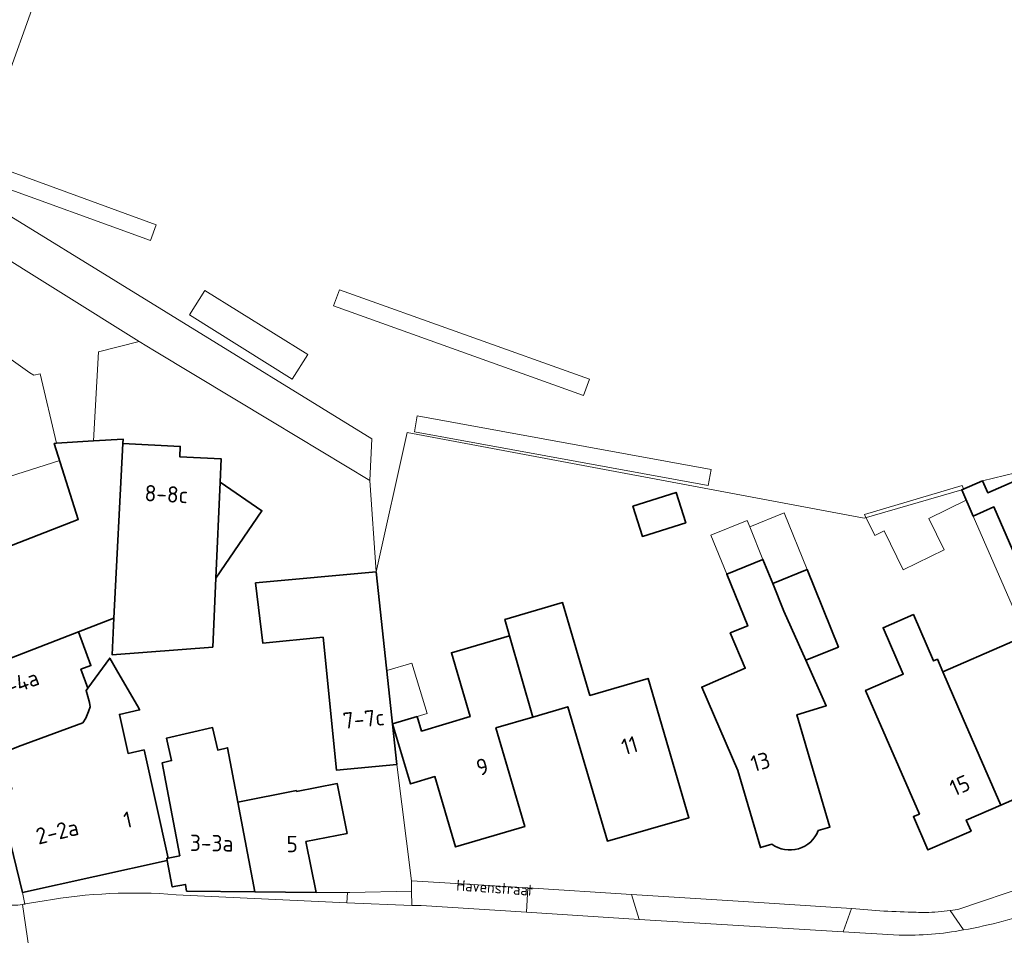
# Model space of a CAD drawing. Header units: metres. Extents: x 149984 to 156489, y 469398 to 478068.
# Tile 783 of 854: x 154388 to 154470, y 474107 to 474182. Entities that reach past the tile are written whole.
import ezdxf
from ezdxf.enums import TextEntityAlignment as Align

# ---------------------------------------------------------------- set-up
doc = ezdxf.new("R2010")
doc.units = ezdxf.units.M
doc.header["$LTSCALE"] = 0.75
for name, color, linetype, lineweight in [('B-WE-OG-BEBOUWING-GV', 6, 'Continuous', 35), ('B-WE-OG-BEBOUWING-T18', 1, 'Continuous', 18), ('B-WE-OG-BEBOUWING_LUIFEL-GV', 6, 'Continuous', 18), ('B-WE-OG-BEBOUWING_OVERBOUWING-GV', 6, 'Continuous', 18), ('B-WE-OG-TERREIN_ERF-GV', 252, 'Continuous', 18), ('B-WE-OG-TOPOGRAFIE-T18', 7, 'Continuous', 18), ('B-WE-VH-OPENVERHARDING_BETONSTRAATSTEEN-GV', 252, 'Continuous', 18), ('B-WE-VH-OPENVERHARDING_STRAATBAKSTEEN-GV', 252, 'Continuous', 18), ('B-WE-VH-OPENVERHARDING_TEGEL-GV', 252, 'Continuous', 18)]:
    doc.layers.add(name, color=color, linetype=linetype, lineweight=lineweight)
doc.styles.add('NLCS-ISO-M500-T18', font='NLCS-ISO.ttf', dxfattribs={"height": 0.9})
doc.styles.add('NLCS-ISO-M750-T18', font='NLCS-ISO.ttf', dxfattribs={"height": 1.35})

msp = doc.modelspace()

# ---------------------------------------------------------------- linework, layer by layer
at = {"layer": 'B-WE-OG-BEBOUWING-GV', "flags": 128}
for points in [[(154380.609, 474135.953), (154383.706, 474127.939), (154393.336, 474131.659), (154396.263, 474132.789), (154397.01, 474147.253), (154397.028, 474147.61), (154394.575, 474147.455), (154391.521, 474147.262), (154391.333, 474147.249), (154393.323, 474140.961), (154387.302, 474138.621), (154385.247, 474145.793), (154378.332, 474143.75)], [(154396.263, 474132.789), (154396.131, 474129.764), (154404.443, 474130.408), (154404.697, 474136.106), (154405.051, 474144.04), (154405.137, 474145.974), (154401.72, 474146.127), (154401.759, 474147.008), (154397.01, 474147.253)], [(154468.104, 474144.161), (154466.392, 474143.415), (154467.336, 474141.246), (154469.048, 474141.992), (154472.469, 474134.139), (154476.247, 474135.784), (154474.279, 474140.303), (154472.358, 474144.712), (154472.311, 474144.821), (154468.533, 474143.175)], [(154404.697, 474136.106), (154408.504, 474141.683), (154405.051, 474144.04)], [(154439.192, 474142.073), (154439.984, 474139.563), (154443.557, 474140.69), (154442.765, 474143.2)], [(154417.966, 474136.634), (154407.988, 474135.712), (154408.584, 474130.727), (154413.569, 474131.226), (154414.672, 474120.231), (154419.652, 474120.704)], [(154451.683, 474133.375), (154453.496, 474129.319), (154456.191, 474130.41), (154453.599, 474136.81), (154450.758, 474135.659)], [(154428.995, 474131.348), (154430.926, 474124.623), (154433.805, 474125.467), (154437.077, 474114.369), (154443.827, 474116.293), (154440.449, 474127.817), (154435.632, 474126.406), (154433.38, 474134.092), (154428.601, 474132.691)], [(154469.613, 474117.346), (154466.508, 474124.485), (154464.826, 474128.355), (154464.369, 474129.406), (154464.052, 474129.268), (154462.385, 474133.099), (154459.886, 474132.012), (154461.553, 474128.181), (154458.437, 474126.826), (154462.884, 474116.601), (154462.389, 474116.386), (154463.585, 474113.635), (154467.162, 474115.19), (154466.763, 474116.107)], [(154466.508, 474124.485), (154469.613, 474117.346), (154479.848, 474121.798), (154475.125, 474132.874), (154470.143, 474130.688), (154464.826, 474128.355)], [(154394.176, 474125.074), (154394.305, 474125.48), (154394.256, 474125.836), (154393.969, 474126.807), (154394.115, 474127.009), (154393.534, 474128.572), (154394.369, 474128.884), (154393.336, 474131.659), (154383.706, 474127.939), (154385.651, 474122.908), (154385.681, 474122.831), (154386.265, 474121.318), (154386.293, 474121.329), (154387.077, 474121.651), (154388.384, 474122.187), (154393.687, 474124.137), (154393.944, 474124.542)], [(154430.926, 474124.623), (154428.995, 474131.348), (154424.178, 474129.936), (154425.725, 474124.658), (154421.71, 474123.461), (154421.35, 474124.667), (154419.316, 474124.061), (154420.796, 474119.096), (154422.814, 474119.697), (154424.52, 474113.88), (154430.25, 474115.56), (154427.856, 474123.723)], [(154394.305, 474125.48), (154394.176, 474125.074), (154393.944, 474124.542), (154393.687, 474124.137), (154388.384, 474122.187), (154387.077, 474121.651), (154387.811, 474118.651), (154386.998, 474118.452), (154386.668, 474118.371), (154388.692, 474110.116), (154400.679, 474112.763), (154400.645, 474112.944), (154400.743, 474112.962), (154400.743, 474112.964), (154398.757, 474121.906), (154397.439, 474121.614), (154396.723, 474124.844), (154398.393, 474125.214), (154398.319, 474125.343), (154396.492, 474128.533), (154395.919, 474129.504), (154394.115, 474127.009), (154393.969, 474126.807), (154394.256, 474125.836)], [(154401.707, 474113.146), (154400.743, 474112.962), (154400.645, 474112.944), (154400.679, 474112.763), (154401.096, 474110.575), (154402.176, 474110.781), (154402.281, 474110.231), (154407.909, 474110.168), (154406.514, 474117.593), (154405.671, 474122.084), (154404.852, 474121.897), (154404.429, 474123.75), (154400.617, 474122.88), (154401.04, 474121.027), (154400.26, 474120.849)], [(154407.909, 474110.168), (154412.99, 474110.112), (154412.99, 474110.115), (154412.152, 474114.329), (154415.547, 474114.995), (154414.738, 474119.126), (154411.372, 474118.466), (154411.362, 474118.543), (154406.514, 474117.593)]]:
    msp.add_lwpolyline(points, close=True, dxfattribs=at)
for points in [[(154454.515, 474115.234), (154455.49, 474115.52), (154452.76, 474124.815), (154455.176, 474125.562), (154453.496, 474129.319), (154451.683, 474133.375), (154450.758, 474135.659), (154449.946, 474137.663), (154446.948, 474136.449), (154448.685, 474132.161), (154447.243, 474131.577), (154448.478, 474128.651), (154444.878, 474127.096), (154447.862, 474120.19)], [(154447.862, 474120.19), (154449.73, 474113.83), (154450.682, 474114.109)]]:
    msp.add_lwpolyline(points, dxfattribs=at)
at = {"layer": 'B-WE-OG-BEBOUWING-GV'}
msp.add_lwpolyline([(154450.682, 474114.109, 0.493346), (154454.515, 474115.234)], format="xyb", dxfattribs=at)
at = {"layer": 'B-WE-OG-BEBOUWING_LUIFEL-GV', "flags": 128}
for points in [[(154385.78, 474143.933), (154387.302, 474138.621), (154393.323, 474140.961), (154391.781, 474145.832)], [(154466.392, 474143.415), (154466.543, 474143.481), (154466.422, 474143.76), (154458.347, 474141.385), (154459.197, 474139.646), (154459.969, 474140.024), (154461.545, 474136.801), (154464.933, 474138.458), (154463.664, 474141.052), (154466.761, 474142.567)], [(154472.469, 474134.139), (154469.048, 474141.992), (154467.336, 474141.246), (154470.757, 474133.393)], [(154450.758, 474135.659), (154453.599, 474136.81), (154451.701, 474141.501), (154448.858, 474140.351), (154449.946, 474137.663)], [(154446.948, 474136.449), (154449.946, 474137.663), (154448.858, 474140.351), (154448.643, 474140.883), (154445.645, 474139.669)], [(154418.831, 474128.465), (154419.297, 474124.055), (154421.35, 474124.667), (154422.165, 474124.91), (154420.92, 474129.088)]]:
    msp.add_lwpolyline(points, close=True, dxfattribs=at)
at = {"layer": 'B-WE-OG-BEBOUWING_OVERBOUWING-GV', "flags": 128}
for points in [[(154385.904, 474168.892), (154399.295, 474164.026), (154399.768, 474165.327), (154386.377, 474170.193)], [(154402.51, 474157.869), (154411.019, 474152.559), (154412.291, 474154.596), (154403.782, 474159.907)], [(154414.44, 474158.618), (154435.116, 474151.207), (154435.597, 474152.55), (154414.921, 474159.962)], [(154421.361, 474149.543), (154421.115, 474148.198), (154445.404, 474143.76), (154445.65, 474145.106)]]:
    msp.add_lwpolyline(points, close=True, dxfattribs=at)
at = {"layer": 'B-WE-OG-TERREIN_ERF-GV', "flags": 128}
for points in [[(154386.629, 474207.841), (154391.443, 474206.085), (154388.728, 474198.31), (154393.916, 474196.478), (154394.2, 474196.378), (154393.5, 474194.417), (154387.464, 474177.499)], [(154383.56, 474168.57), (154417.59, 474147.62), (154417.422, 474144.193), (154417.966, 474136.634), (154420.528, 474148.16), (154458.309, 474141.068), (154466.392, 474143.415), (154468.104, 474144.161), (154472.647, 474145.246), (154473.629, 474147.061), (154478.218, 474155.547), (154482.976, 474164.343), (154483.525, 474164.046), (154498.294, 474192.162)], [(154472.469, 474134.139), (154469.048, 474141.992), (154467.336, 474141.246), (154466.392, 474143.415), (154458.309, 474141.068), (154420.528, 474148.16), (154417.966, 474136.634), (154419.652, 474120.704), (154420.87, 474111.09), (154430.496, 474110.506), (154439.072, 474109.953)], [(154450.682, 474114.109), (154449.73, 474113.83), (154447.862, 474120.19), (154444.878, 474127.096), (154448.478, 474128.651), (154447.243, 474131.577), (154448.685, 474132.161), (154446.948, 474136.449), (154449.946, 474137.663), (154450.758, 474135.659), (154453.599, 474136.81), (154456.191, 474130.41), (154453.496, 474129.319), (154455.176, 474125.562), (154452.76, 474124.815), (154455.49, 474115.52), (154454.515, 474115.234)], [(154465.434, 474108.62), (154466.054, 474108.718), (154472.104, 474110.745), (154472.421, 474110.759), (154477.922, 474112.894), (154482.533, 474114.862)], [(154439.072, 474109.953), (154448.336, 474109.356), (154457.283, 474108.8)]]:
    msp.add_lwpolyline(points, dxfattribs=at)
for points in [[(154378.897, 474167.837), (154377.471, 474168.727), (154374.427, 474164.804), (154377.398, 474162.055), (154379.482, 474160.098), (154389.324, 474153.082), (154389.64, 474152.88), (154390.18, 474153), (154391.521, 474147.262), (154394.575, 474147.455), (154394.981, 474154.812), (154398.36, 474155.686)], [(154371.365, 474160.857), (154372.68, 474158.924), (154379.07, 474149.53), (154377.006, 474148.354), (154378.332, 474143.75), (154385.247, 474145.793), (154387.302, 474138.621), (154393.323, 474140.961), (154391.333, 474147.249), (154391.521, 474147.262), (154390.18, 474153), (154389.64, 474152.88), (154389.324, 474153.082), (154379.482, 474160.098), (154377.398, 474162.055), (154374.427, 474164.804)], [(154419.652, 474120.704), (154414.672, 474120.231), (154413.569, 474131.226), (154408.584, 474130.727), (154407.988, 474135.712), (154417.966, 474136.634), (154417.422, 474144.193), (154409.38, 474149.03), (154399.62, 474154.9), (154398.36, 474155.686), (154394.981, 474154.812), (154394.575, 474147.455), (154397.028, 474147.61), (154397.01, 474147.253), (154401.759, 474147.008), (154401.72, 474146.127), (154405.137, 474145.974), (154405.051, 474144.04), (154408.504, 474141.683), (154404.697, 474136.106), (154404.443, 474130.408), (154396.131, 474129.764), (154396.263, 474132.789), (154393.336, 474131.659), (154394.369, 474128.884), (154393.534, 474128.572), (154394.115, 474127.009), (154395.919, 474129.504), (154396.492, 474128.533), (154398.319, 474125.343), (154398.393, 474125.214), (154396.723, 474124.844), (154397.439, 474121.614), (154398.757, 474121.906), (154400.743, 474112.964), (154400.743, 474112.962), (154401.707, 474113.146), (154400.26, 474120.849), (154401.04, 474121.027), (154400.617, 474122.88), (154404.429, 474123.75), (154404.852, 474121.897), (154405.671, 474122.084), (154406.514, 474117.593), (154411.362, 474118.543), (154411.372, 474118.466), (154414.738, 474119.126), (154415.547, 474114.995), (154412.152, 474114.329), (154412.99, 474110.115), (154415.579, 474110.11), (154415.777, 474110.11), (154420.88, 474110.218), (154420.87, 474111.09)], [(154468.104, 474144.161), (154468.533, 474143.175), (154472.311, 474144.821), (154472.358, 474144.712), (154472.647, 474145.246)], [(154439.192, 474142.073), (154442.765, 474143.2), (154443.557, 474140.69), (154439.984, 474139.563)], [(154430.926, 474124.623), (154427.856, 474123.723), (154430.25, 474115.56), (154424.52, 474113.88), (154422.814, 474119.697), (154420.796, 474119.096), (154419.316, 474124.061), (154421.35, 474124.667), (154421.71, 474123.461), (154425.725, 474124.658), (154424.178, 474129.936), (154428.995, 474131.348), (154428.601, 474132.691), (154433.38, 474134.092), (154435.632, 474126.406), (154440.449, 474127.817), (154443.827, 474116.293), (154437.077, 474114.369), (154433.805, 474125.467)], [(154464.826, 474128.355), (154470.143, 474130.688), (154475.125, 474132.874), (154479.848, 474121.798), (154469.613, 474117.346), (154466.763, 474116.107), (154467.162, 474115.19), (154463.585, 474113.635), (154462.389, 474116.386), (154462.884, 474116.601), (154458.437, 474126.826), (154461.553, 474128.181), (154459.886, 474132.012), (154462.385, 474133.099), (154464.052, 474129.268), (154464.369, 474129.406)]]:
    msp.add_lwpolyline(points, close=True, dxfattribs=at)
at = {"layer": 'B-WE-OG-TERREIN_ERF-GV'}
for points in [[(154454.515, 474115.234, -0.493346), (154450.682, 474114.109)], [(154457.283, 474108.8, 0.021517), (154462.625, 474108.479)], [(154462.625, 474108.479, 0.012723), (154463.412, 474108.467)], [(154463.412, 474108.467, 0.032112), (154465.434, 474108.62)]]:
    msp.add_lwpolyline(points, format="xyb", dxfattribs=at)
at = {"layer": 'B-WE-VH-OPENVERHARDING_BETONSTRAATSTEEN-GV', "flags": 128}
msp.add_lwpolyline([(154387.464, 474177.499), (154393.5, 474194.417), (154394.2, 474196.378), (154393.916, 474196.478), (154388.728, 474198.31), (154391.443, 474206.085), (154386.629, 474207.841)], dxfattribs=at)
msp.add_lwpolyline([(154417.422, 474144.193), (154417.59, 474147.62), (154383.56, 474168.57), (154379.272, 474170.998), (154377.471, 474168.727), (154378.897, 474167.837), (154398.36, 474155.686), (154399.62, 474154.9), (154409.38, 474149.03)], close=True, dxfattribs=at)
at = {"layer": 'B-WE-VH-OPENVERHARDING_STRAATBAKSTEEN-GV', "flags": 128}
for points in [[(154482.814, 474112.76), (154482.533, 474114.862), (154477.922, 474112.894), (154472.421, 474110.759), (154472.104, 474110.745), (154466.054, 474108.718), (154465.434, 474108.62)], [(154401.404, 474109.928), (154415.519, 474109.262), (154415.579, 474110.11), (154412.99, 474110.115), (154412.99, 474110.112), (154407.909, 474110.168), (154402.281, 474110.231), (154402.176, 474110.781), (154401.096, 474110.575), (154400.679, 474112.763), (154388.692, 474110.116), (154388.899, 474109.16), (154388.914, 474109.163), (154390.511, 474109.425)], [(154390.511, 474109.425), (154388.914, 474109.163), (154388.899, 474109.16)], [(154461.199, 474106.589), (154456.585, 474106.868), (154439.712, 474107.877), (154430.383, 474108.493), (154421.665, 474109.034), (154420.894, 474109.031), (154415.519, 474109.262), (154401.404, 474109.928)], [(154388.704, 474109.12), (154389.494, 474103.688)], [(154389.494, 474103.688), (154388.704, 474109.12)], [(154457.283, 474108.8), (154456.585, 474106.868), (154461.199, 474106.589)], [(154465.434, 474108.62), (154466.527, 474107.017)], [(154466.527, 474107.017), (154465.434, 474108.62)]]:
    msp.add_lwpolyline(points, dxfattribs=at)
at = {"layer": 'B-WE-VH-OPENVERHARDING_STRAATBAKSTEEN-GV'}
for points in [[(154388.704, 474109.12, -0.375181), (154384.138, 474111.849)], [(154401.404, 474109.928, 0.064164), (154390.511, 474109.425)], [(154390.511, 474109.425, -0.064164), (154401.404, 474109.928)], [(154388.899, 474109.16, -0.010852), (154388.704, 474109.12)], [(154462.625, 474108.479, -0.021517), (154457.283, 474108.8)], [(154463.412, 474108.467, -0.012723), (154462.625, 474108.479)], [(154465.434, 474108.62, -0.032112), (154463.412, 474108.467)], [(154466.527, 474107.017, 0.039621), (154473.017, 474108.72)], [(154473.017, 474108.72, -0.039621), (154466.527, 474107.017)], [(154461.199, 474106.589, 0.052918), (154466.527, 474107.017)], [(154466.527, 474107.017, -0.052918), (154461.199, 474106.589)]]:
    msp.add_lwpolyline(points, format="xyb", dxfattribs=at)
at = {"layer": 'B-WE-VH-OPENVERHARDING_STRAATBAKSTEEN-GV', "flags": 128}
for points in [[(154430.383, 474108.493), (154430.496, 474110.506), (154420.87, 474111.09), (154420.88, 474110.218), (154420.894, 474109.031), (154421.665, 474109.034)], [(154415.777, 474110.11), (154415.579, 474110.11), (154415.519, 474109.262), (154420.894, 474109.031), (154420.88, 474110.218)], [(154430.496, 474110.506), (154430.383, 474108.493), (154439.712, 474107.877), (154439.072, 474109.953)], [(154457.283, 474108.8), (154448.336, 474109.356), (154439.072, 474109.953), (154439.712, 474107.877), (154456.585, 474106.868)]]:
    msp.add_lwpolyline(points, close=True, dxfattribs=at)
at = {"layer": 'B-WE-VH-OPENVERHARDING_TEGEL-GV', "flags": 128}
msp.add_lwpolyline([(154388.899, 474109.16), (154388.692, 474110.116), (154386.668, 474118.371), (154383.137, 474117.589), (154383.462, 474115.726), (154383.807, 474113.747)], dxfattribs=at)
at = {"layer": 'B-WE-VH-OPENVERHARDING_TEGEL-GV'}
for points in [[(154384.138, 474111.849, 0.375181), (154388.704, 474109.12)], [(154388.704, 474109.12, 0.010852), (154388.899, 474109.16)]]:
    msp.add_lwpolyline(points, format="xyb", dxfattribs=at)

# ---------------------------------------------------------------- texts
at = {"layer": 'B-WE-OG-BEBOUWING-T18', "style": 'NLCS-ISO-M750-T18'}
for s, rotation, p in [('8-8c', 357, (154400.6, 474143.062)), ('4-4a', 21.1, (154388.235, 474127.318)), ('7-7c', 5.4, (154416.92, 474124.463)), ('11', 16.4, (154438.918, 474122.271)), ('13', 16.3, (154449.734, 474120.922)), ('9', 16.3, (154426.744, 474120.511)), ('15', 23.5, (154466.227, 474118.969)), ('1', 12.5, (154397.405, 474116.136)), ('2-2a', 13.7, (154391.578, 474115.142)), ('3-3a', 359.1, (154404.353, 474114.198)), ('5', 359.9, (154411.002, 474114.119))]:
    msp.add_text(s, height=1.35, rotation=rotation, dxfattribs=at).set_placement(p, align=Align.MIDDLE)
at = {"layer": 'B-WE-OG-TOPOGRAFIE-T18', "style": 'NLCS-ISO-M500-T18'}
msp.add_text('Havenstraat', height=0.9, rotation=356, dxfattribs=at).set_placement((154427.763, 474110.506), align=Align.MIDDLE)

doc.saveas('drawing.dxf')
